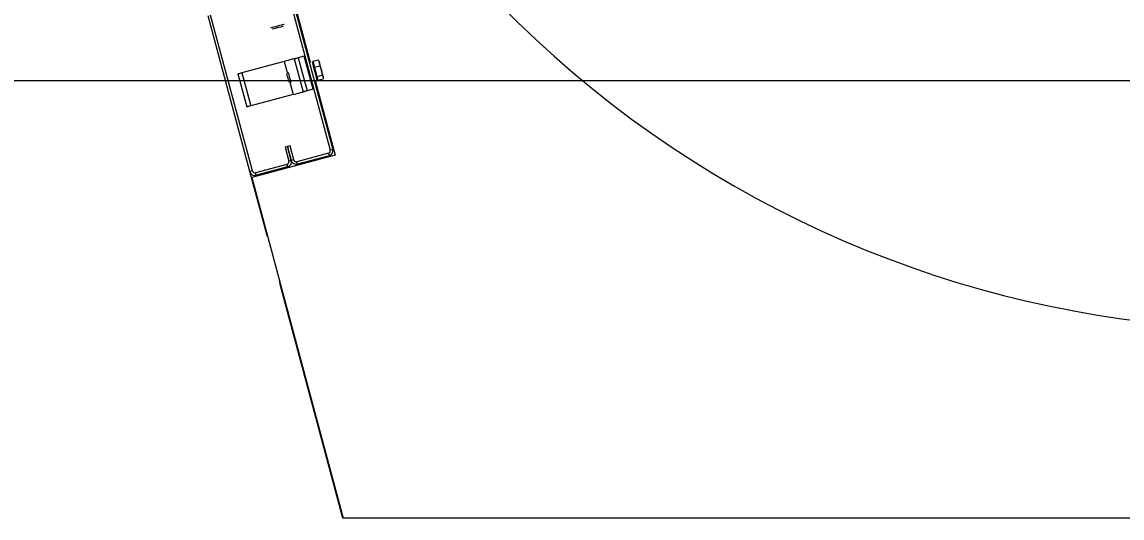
# Model space of a CAD drawing. Extents: x -264205 to -263659, y -1242401 to -1242060.
# Drawn here: x -263852.997 to -263852.388, y -1242088.199 to -1242087.925 of the extents above; entities that cross this region are included whole.
import ezdxf

# ---------------------------------------------------------------- set-up
doc = ezdxf.new("R2010")
doc.units = 0
doc.layers.add('OSI_STAVBY_KFA', color=7, linetype='Continuous')
doc.layers.add('SITUACIA_DSP_2D', color=7, linetype='Continuous')

msp = doc.modelspace()

# ---------------------------------------------------------------- linework, layer by layer
at = {"layer": 'OSI_STAVBY_KFA'}
msp.add_line((-263792.65279, -1242087.95724), (-263911.52279, -1242087.95724), dxfattribs=at)
at = {"layer": 'SITUACIA_DSP_2D'}
for p, q in [((-263852.95837, -1242087.49643), (-263852.83765, -1242087.94696)), ((-263852.84966, -1242087.90937), (-263852.82655, -1242087.99562)), ((-263852.84828, -1242087.909), (-263852.82517, -1242087.99525)), ((-263852.87105, -1242088.00755), (-263852.89417, -1242087.92129)), ((-263852.86968, -1242088.00718), (-263852.89279, -1242087.92092)), ((-263852.85942, -1242087.92796), (-263852.85943, -1242087.92797)), ((-263852.85918, -1242087.9279), (-263852.85942, -1242087.92796)), ((-263852.85863, -1242087.92775), (-263852.85918, -1242087.9279)), ((-263852.85783, -1242087.92754), (-263852.85863, -1242087.92775)), ((-263852.85856, -1242087.92847), (-263852.85855, -1242087.92847)), ((-263852.85855, -1242087.92847), (-263852.8583, -1242087.9284)), ((-263852.8583, -1242087.9284), (-263852.85776, -1242087.92825)), ((-263852.85684, -1242087.92727), (-263852.85783, -1242087.92754)), ((-263852.85776, -1242087.92825), (-263852.85698, -1242087.92805)), ((-263852.85698, -1242087.92805), (-263852.85605, -1242087.9278)), ((-263852.85576, -1242087.92698), (-263852.85684, -1242087.92727)), ((-263852.85605, -1242087.9278), (-263852.85506, -1242087.92753)), ((-263852.85468, -1242087.92669), (-263852.85576, -1242087.92698)), ((-263852.85506, -1242087.92753), (-263852.85414, -1242087.92729)), ((-263852.85369, -1242087.92643), (-263852.85468, -1242087.92669)), ((-263852.85414, -1242087.92729), (-263852.85337, -1242087.92708)), ((-263852.85289, -1242087.92621), (-263852.85369, -1242087.92643)), ((-263852.85337, -1242087.92708), (-263852.85284, -1242087.92694)), ((-263852.85234, -1242087.92607), (-263852.85289, -1242087.92621)), ((-263852.85284, -1242087.92694), (-263852.8526, -1242087.92687)), ((-263852.8526, -1242087.92687), (-263852.85259, -1242087.92687)), ((-263852.8521, -1242087.926), (-263852.85234, -1242087.92607)), ((-263852.85209, -1242087.926), (-263852.8521, -1242087.926)), ((-263852.85201, -1242087.94649), (-263852.8755, -1242087.95278)), ((-263852.85093, -1242087.9462), (-263852.85201, -1242087.94649)), ((-263852.85201, -1242087.94649), (-263852.85023, -1242087.95312)), ((-263852.8499, -1242087.94592), (-263852.85093, -1242087.9462)), ((-263852.84895, -1242087.94567), (-263852.8499, -1242087.94592)), ((-263852.84812, -1242087.94544), (-263852.84895, -1242087.94567)), ((-263852.84743, -1242087.94526), (-263852.84812, -1242087.94544)), ((-263852.84692, -1242087.94512), (-263852.84743, -1242087.94526)), ((-263852.84661, -1242087.94504), (-263852.84692, -1242087.94512)), ((-263852.8465, -1242087.94501), (-263852.84661, -1242087.94504)), ((-263852.8465, -1242087.94501), (-263852.84646, -1242087.945)), ((-263852.8465, -1242087.94501), (-263852.84159, -1242087.96336)), ((-263852.84646, -1242087.945), (-263852.84634, -1242087.94497)), ((-263852.84634, -1242087.94497), (-263852.84613, -1242087.94491)), ((-263852.84613, -1242087.94491), (-263852.84586, -1242087.94484)), ((-263852.84586, -1242087.94484), (-263852.84552, -1242087.94475)), ((-263852.84552, -1242087.94475), (-263852.84514, -1242087.94465)), ((-263852.84514, -1242087.94465), (-263852.84473, -1242087.94454)), ((-263852.84473, -1242087.94454), (-263852.8443, -1242087.94442)), ((-263852.841, -1242087.94354), (-263852.8443, -1242087.94442)), ((-263852.8443, -1242087.94442), (-263852.83938, -1242087.96277)), ((-263852.83608, -1242087.96189), (-263852.841, -1242087.94354)), ((-263852.83661, -1242087.94669), (-263852.83657, -1242087.94686)), ((-263852.83657, -1242087.94686), (-263852.83643, -1242087.94736)), ((-263852.83621, -1242087.94637), (-263852.83326, -1242087.94558)), ((-263852.83621, -1242087.94637), (-263852.83532, -1242087.94966)), ((-263852.83326, -1242087.94558), (-263852.83259, -1242087.94714)), ((-263852.83277, -1242087.94633), (-263852.83279, -1242087.94626)), ((-263852.83268, -1242087.9467), (-263852.83277, -1242087.94633)), ((-263852.8325, -1242087.94736), (-263852.83268, -1242087.9467)), ((-263852.83259, -1242087.94714), (-263852.83238, -1242087.94887)), ((-263852.87753, -1242087.95333), (-263852.87733, -1242087.95327)), ((-263852.87733, -1242087.95327), (-263852.87706, -1242087.9532)), ((-263852.87706, -1242087.9532), (-263852.87672, -1242087.95311)), ((-263852.87672, -1242087.95311), (-263852.87634, -1242087.95301)), ((-263852.87634, -1242087.95301), (-263852.87593, -1242087.9529)), ((-263852.87593, -1242087.9529), (-263852.8755, -1242087.95278)), ((-263852.8755, -1242087.95278), (-263852.87058, -1242087.97113)), ((-263852.84969, -1242087.9528), (-263852.84972, -1242087.95266)), ((-263852.84956, -1242087.95325), (-263852.84969, -1242087.9528)), ((-263852.84937, -1242087.95397), (-263852.84956, -1242087.95325)), ((-263852.83643, -1242087.94736), (-263852.83622, -1242087.94816)), ((-263852.83622, -1242087.94816), (-263852.83594, -1242087.94921)), ((-263852.83594, -1242087.94921), (-263852.83561, -1242087.95043)), ((-263852.83561, -1242087.95043), (-263852.83526, -1242087.95173)), ((-263852.83532, -1242087.94966), (-263852.83238, -1242087.94887)), ((-263852.83532, -1242087.94966), (-263852.83392, -1242087.9549)), ((-263852.83526, -1242087.95173), (-263852.83491, -1242087.95304)), ((-263852.83491, -1242087.95304), (-263852.83458, -1242087.95426)), ((-263852.83225, -1242087.94828), (-263852.8325, -1242087.94736)), ((-263852.83238, -1242087.94887), (-263852.83145, -1242087.95139)), ((-263852.83195, -1242087.94939), (-263852.83225, -1242087.94828)), ((-263852.83163, -1242087.95059), (-263852.83195, -1242087.94939)), ((-263852.83131, -1242087.9518), (-263852.83163, -1242087.95059)), ((-263852.83145, -1242087.95139), (-263852.83097, -1242087.95411)), ((-263852.831, -1242087.95294), (-263852.83131, -1242087.9518)), ((-263852.83074, -1242087.95391), (-263852.831, -1242087.95294)), ((-263852.8777, -1242087.95337), (-263852.87766, -1242087.95336)), ((-263852.8777, -1242087.95337), (-263852.87278, -1242087.97172)), ((-263852.87766, -1242087.95336), (-263852.87753, -1242087.95333)), ((-263852.85052, -1242087.9535), (-263852.85055, -1242087.95341)), ((-263852.8505, -1242087.9536), (-263852.85052, -1242087.9535)), ((-263852.85036, -1242087.9541), (-263852.8505, -1242087.9536)), ((-263852.85016, -1242087.95484), (-263852.85036, -1242087.9541)), ((-263852.84993, -1242087.9557), (-263852.85016, -1242087.95484)), ((-263852.8497, -1242087.95656), (-263852.84993, -1242087.9557)), ((-263852.84951, -1242087.95729), (-263852.8497, -1242087.95656)), ((-263852.84938, -1242087.95776), (-263852.84951, -1242087.95729)), ((-263852.84934, -1242087.95792), (-263852.84938, -1242087.95776)), ((-263852.84914, -1242087.95486), (-263852.84937, -1242087.95397)), ((-263852.84888, -1242087.95581), (-263852.84914, -1242087.95486)), ((-263852.84892, -1242087.95802), (-263852.84709, -1242087.96484)), ((-263852.84864, -1242087.95672), (-263852.84888, -1242087.95581)), ((-263852.84844, -1242087.95747), (-263852.84864, -1242087.95672)), ((-263852.8483, -1242087.95797), (-263852.84844, -1242087.95747)), ((-263852.84825, -1242087.95816), (-263852.8483, -1242087.95797)), ((-263852.84825, -1242087.95816), (-263852.84825, -1242087.95816)), ((-263852.83494, -1242087.95706), (-263852.82386, -1242087.99842)), ((-263852.83458, -1242087.95426), (-263852.8343, -1242087.9553)), ((-263852.8343, -1242087.9553), (-263852.83409, -1242087.9561)), ((-263852.83409, -1242087.9561), (-263852.83395, -1242087.95661)), ((-263852.83395, -1242087.95661), (-263852.83391, -1242087.95678)), ((-263852.83392, -1242087.9549), (-263852.83097, -1242087.95411)), ((-263852.83392, -1242087.9549), (-263852.8334, -1242087.95685)), ((-263852.8334, -1242087.95685), (-263852.83045, -1242087.95606)), ((-263852.83097, -1242087.95411), (-263852.83052, -1242087.95489)), ((-263852.83054, -1242087.95465), (-263852.83074, -1242087.95391)), ((-263852.83042, -1242087.9551), (-263852.83054, -1242087.95465)), ((-263852.83052, -1242087.95489), (-263852.83042, -1242087.95579)), ((-263852.83042, -1242087.95579), (-263852.83045, -1242087.95606)), ((-263852.83039, -1242087.95523), (-263852.83042, -1242087.9551)), ((-263852.84709, -1242087.96484), (-263852.87058, -1242087.97113)), ((-263852.84709, -1242087.96484), (-263852.84602, -1242087.96455)), ((-263852.84602, -1242087.96455), (-263852.84498, -1242087.96427)), ((-263852.84498, -1242087.96427), (-263852.84403, -1242087.96402)), ((-263852.84403, -1242087.96402), (-263852.8432, -1242087.96379)), ((-263852.8432, -1242087.96379), (-263852.84251, -1242087.96361)), ((-263852.84251, -1242087.96361), (-263852.842, -1242087.96348)), ((-263852.842, -1242087.96348), (-263852.84169, -1242087.96339)), ((-263852.84169, -1242087.96339), (-263852.84159, -1242087.96336)), ((-263852.84154, -1242087.96335), (-263852.84159, -1242087.96336)), ((-263852.84142, -1242087.96332), (-263852.84154, -1242087.96335)), ((-263852.84121, -1242087.96326), (-263852.84142, -1242087.96332)), ((-263852.84094, -1242087.96319), (-263852.84121, -1242087.96326)), ((-263852.84061, -1242087.9631), (-263852.84094, -1242087.96319)), ((-263852.84023, -1242087.963), (-263852.84061, -1242087.9631)), ((-263852.83981, -1242087.96289), (-263852.84023, -1242087.963)), ((-263852.83938, -1242087.96277), (-263852.83981, -1242087.96289)), ((-263852.83608, -1242087.96189), (-263852.83938, -1242087.96277)), ((-263852.87214, -1242087.97155), (-263852.87241, -1242087.97162)), ((-263852.87181, -1242087.97146), (-263852.87214, -1242087.97155)), ((-263852.87143, -1242087.97136), (-263852.87181, -1242087.97146)), ((-263852.87101, -1242087.97125), (-263852.87143, -1242087.97136)), ((-263852.87058, -1242087.97113), (-263852.87101, -1242087.97125)), ((-263852.87274, -1242087.97171), (-263852.87278, -1242087.97172)), ((-263852.87262, -1242087.97168), (-263852.87274, -1242087.97171)), ((-263852.87241, -1242087.97162), (-263852.87262, -1242087.97168)), ((-263852.8502, -1242087.9936), (-263852.85158, -1242087.99397)), ((-263852.85158, -1242087.99397), (-263852.84949, -1242088.00177)), ((-263852.84883, -1242087.99323), (-263852.8502, -1242087.9936)), ((-263852.84811, -1242088.0014), (-263852.8502, -1242087.9936)), ((-263852.8502, -1242087.9936), (-263852.84811, -1242088.0014)), ((-263852.84674, -1242088.00103), (-263852.84883, -1242087.99323)), ((-263852.82517, -1242087.99525), (-263852.82655, -1242087.99562)), ((-263852.82386, -1242087.99842), (-263852.86992, -1242088.01076)), ((-263852.84811, -1242088.0014), (-263852.84949, -1242088.00177)), ((-263852.84674, -1242088.00103), (-263852.84811, -1242088.0014)), ((-263852.82756, -1242087.99737), (-263852.84499, -1242088.00204)), ((-263852.82719, -1242087.99874), (-263852.84462, -1242088.00342)), ((-263852.82756, -1242087.99737), (-263852.82719, -1242087.99874)), ((-263852.86968, -1242088.00718), (-263852.87105, -1242088.00755)), ((-263852.86193, -1242088.04159), (-263852.87105, -1242088.00755)), ((-263852.8505, -1242088.00352), (-263852.86793, -1242088.00819)), ((-263852.85013, -1242088.00489), (-263852.86756, -1242088.00956)), ((-263852.8505, -1242088.00352), (-263852.85013, -1242088.00489)), ((-263852.84462, -1242088.00342), (-263852.84499, -1242088.00204)), ((-263852.86992, -1242088.01076), (-263852.81937, -1242088.19943)), ((-263852.86756, -1242088.00956), (-263852.86793, -1242088.00819)), ((-263852.86142, -1242088.04295), (-263852.86193, -1242088.04159)), ((-263852.86118, -1242088.0434), (-263852.86142, -1242088.04295)), ((-263852.85454, -1242088.06862), (-263852.85456, -1242088.0681)), ((-263852.85431, -1242088.07004), (-263852.85454, -1242088.06862)), ((-263852.81964, -1242088.19943), (-263852.85431, -1242088.07004)), ((-263852.81937, -1242088.19943), (-263852.81964, -1242088.19943)), ((-263852.30521, -1242088.19943), (-263852.81937, -1242088.19943))]:
    msp.add_line(p, q, dxfattribs=at)
for centre, radius, start, end in [((-263852.30474, -1242087.49643), 0.5985, 55.15038, 304.84962), ((-263852.83577, -1242087.94799), 0.000475, 105, 195), ((-263852.83383, -1242087.95522), 0.000475, 195, 285), ((-263852.82792, -1242087.99599), 0.00143, 285, 15), ((-263852.82792, -1242087.99599), 0.00285, 285, 15), ((-263852.85087, -1242088.00214), 0.00143, 285, 15), ((-263852.85087, -1242088.00214), 0.00285, 285, 15), ((-263852.84536, -1242088.00066), 0.00285, 195, 285), ((-263852.84536, -1242088.00066), 0.00143, 195, 285), ((-263852.8683, -1242088.00681), 0.00285, 195, 285), ((-263852.8683, -1242088.00681), 0.00143, 195, 285)]:
    msp.add_arc(centre, radius, start, end, dxfattribs=at)

doc.saveas('drawing.dxf')
